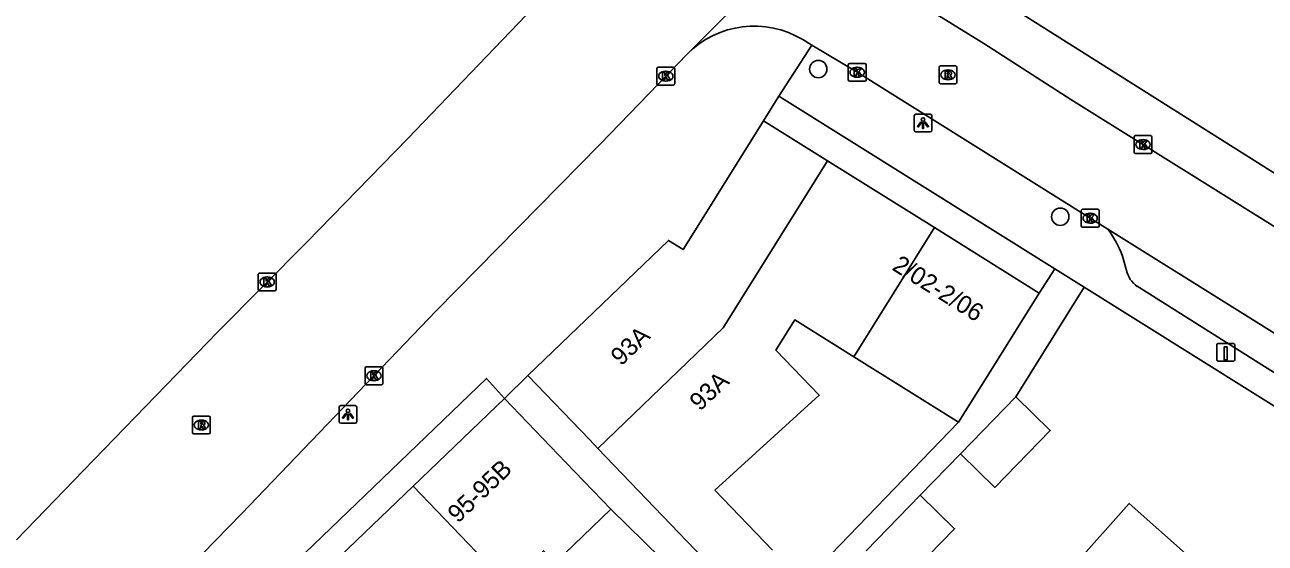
# Model space of a CAD drawing. Extents: x 162812 to 163818, y 381639 to 382470.
# Drawn here: x 162864.2 to 162934, y 382062.6 to 382091.8 of the extents above; entities that cross this region are included whole.
import ezdxf

# ---------------------------------------------------------------- set-up
doc = ezdxf.new("R2010")
doc.units = 0
for name, color, linetype in [('IMGEO_Boom', 7, 'Continuous'), ('IMGEO_Kolk', 7, 'Continuous'), ('IMGEO_Laadpaal', 7, 'Continuous'), ('IMGEO_Lichtpunt', 7, 'Continuous'), ('IMGEO_Pand', 7, 'Continuous'), ('IMGEO_Pand_nummerreeks', 7, 'Continuous'), ('IMGEO_Rijbaan_lokaal_gesloten', 7, 'Continuous'), ('IMGEO_Rijbaan_lokaal_open', 7, 'Continuous'), ('IMGEO_Rioolput', 7, 'Continuous'), ('IMGEO_Voetpad_open', 7, 'Continuous')]:
    doc.layers.add(name, color=color, linetype=linetype)

msp = doc.modelspace()

# ---------------------------------------------------------------- linework, layer by layer
at = {"layer": 'IMGEO_Boom'}
for centre in [(162908.838, 382089.261), (162922.463, 382080.955)]:
    msp.add_circle(centre, 0.489, dxfattribs=at)
at = {"layer": 'IMGEO_Kolk'}
for p, q in [((162899.753, 382088.437), (162899.753, 382089.289)), ((162899.828, 382089.363), (162900.68, 382089.363)), ((162900.754, 382089.289), (162900.754, 382088.437)), ((162910.528, 382088.656), (162910.528, 382089.508)), ((162910.603, 382089.582), (162911.455, 382089.582)), ((162911.016, 382089.362), (162911.041, 382089.362)), ((162911.529, 382089.508), (162911.529, 382088.656)), ((162900.264, 382088.583), (162900.239, 382088.583)), ((162900.241, 382089.143), (162900.266, 382089.143)), ((162911.455, 382088.582), (162910.603, 382088.582)), ((162911.039, 382088.802), (162911.014, 382088.802)), ((162900.68, 382088.363), (162899.828, 382088.363)), ((162926.622, 382084.59), (162926.622, 382085.442)), ((162926.697, 382085.516), (162927.549, 382085.516)), ((162927.11, 382085.296), (162927.135, 382085.296)), ((162927.623, 382085.442), (162927.623, 382084.59)), ((162927.549, 382084.516), (162926.697, 382084.516)), ((162927.133, 382084.736), (162927.108, 382084.736)), ((162923.645, 382080.445), (162923.645, 382081.297)), ((162923.72, 382081.371), (162924.572, 382081.371)), ((162924.133, 382081.151), (162924.158, 382081.151)), ((162924.646, 382081.297), (162924.646, 382080.445)), ((162924.572, 382080.371), (162923.72, 382080.371)), ((162924.156, 382080.591), (162924.131, 382080.591)), ((162877.309, 382076.861), (162877.309, 382077.713)), ((162877.384, 382077.787), (162878.236, 382077.787)), ((162877.797, 382077.567), (162877.822, 382077.567)), ((162878.31, 382077.713), (162878.31, 382076.861)), ((162878.236, 382076.787), (162877.384, 382076.787)), ((162877.82, 382077.007), (162877.795, 382077.007)), ((162883.397, 382072.505), (162884.249, 382072.505)), ((162883.322, 382071.579), (162883.322, 382072.431)), ((162883.81, 382072.285), (162883.835, 382072.285)), ((162884.323, 382072.431), (162884.323, 382071.579)), ((162884.249, 382071.505), (162883.397, 382071.505)), ((162883.833, 382071.725), (162883.808, 382071.725))]:
    msp.add_line(p, q, dxfattribs=at)
for points in [[(162899.753, 382088.437), (162899.753, 382089.289)], [(162899.828, 382089.363), (162900.68, 382089.363)], [(162900.754, 382089.289), (162900.754, 382088.437)], [(162910.528, 382088.656), (162910.528, 382089.508)], [(162910.603, 382089.582), (162911.455, 382089.582)], [(162910.849, 382089.282), (162910.972, 382089.282), (162910.972, 382089.131), (162911.102, 382089.282), (162911.266, 382089.282), (162911.12, 382089.131), (162911.273, 382088.882), (162911.121, 382088.882), (162911.036, 382089.046), (162910.972, 382088.979), (162910.972, 382088.882), (162910.849, 382088.882), (162910.849, 382089.282)], [(162911.529, 382089.508), (162911.529, 382088.656)], [(162900.074, 382089.063), (162900.197, 382089.063), (162900.197, 382088.912), (162900.327, 382089.063), (162900.491, 382089.063), (162900.345, 382088.912), (162900.498, 382088.663), (162900.346, 382088.663), (162900.261, 382088.827), (162900.197, 382088.76), (162900.197, 382088.663), (162900.074, 382088.663), (162900.074, 382089.063)], [(162911.455, 382088.582), (162910.603, 382088.582)], [(162900.68, 382088.363), (162899.828, 382088.363)], [(162926.622, 382084.59), (162926.622, 382085.442)], [(162926.697, 382085.516), (162927.549, 382085.516)], [(162926.943, 382085.216), (162927.066, 382085.216), (162927.066, 382085.065), (162927.196, 382085.216), (162927.36, 382085.216), (162927.214, 382085.065), (162927.367, 382084.816), (162927.215, 382084.816), (162927.13, 382084.98), (162927.066, 382084.913), (162927.066, 382084.816), (162926.943, 382084.816), (162926.943, 382085.216)], [(162927.623, 382085.442), (162927.623, 382084.59)], [(162927.549, 382084.516), (162926.697, 382084.516)], [(162923.645, 382080.445), (162923.645, 382081.297)], [(162923.72, 382081.371), (162924.572, 382081.371)], [(162923.966, 382081.071), (162924.089, 382081.071), (162924.089, 382080.92), (162924.219, 382081.071), (162924.383, 382081.071), (162924.237, 382080.92), (162924.39, 382080.671), (162924.238, 382080.671), (162924.153, 382080.835), (162924.089, 382080.768), (162924.089, 382080.671), (162923.966, 382080.671), (162923.966, 382081.071)], [(162924.646, 382081.297), (162924.646, 382080.445)], [(162924.572, 382080.371), (162923.72, 382080.371)], [(162877.309, 382076.861), (162877.309, 382077.713)], [(162877.384, 382077.787), (162878.236, 382077.787)], [(162877.63, 382077.487), (162877.753, 382077.487), (162877.753, 382077.336), (162877.883, 382077.487), (162878.047, 382077.487), (162877.901, 382077.336), (162878.054, 382077.087), (162877.902, 382077.087), (162877.817, 382077.251), (162877.753, 382077.184), (162877.753, 382077.087), (162877.63, 382077.087), (162877.63, 382077.487)], [(162878.31, 382077.713), (162878.31, 382076.861)], [(162878.236, 382076.787), (162877.384, 382076.787)], [(162883.397, 382072.505), (162884.249, 382072.505)], [(162883.322, 382071.579), (162883.322, 382072.431)], [(162883.643, 382072.205), (162883.766, 382072.205), (162883.766, 382072.054), (162883.896, 382072.205), (162884.06, 382072.205), (162883.914, 382072.054), (162884.067, 382071.805), (162883.915, 382071.805), (162883.83, 382071.969), (162883.766, 382071.902), (162883.766, 382071.805), (162883.643, 382071.805), (162883.643, 382072.205)], [(162884.323, 382072.431), (162884.323, 382071.579)], [(162884.249, 382071.505), (162883.397, 382071.505)]]:
    msp.add_lwpolyline(points, dxfattribs=at)
for centre, start, end in [((162899.83, 382089.287), 91.55205, 178.44795), ((162899.83, 382089.287), 91.55205, 178.44795), ((162900.678, 382089.287), 1.55205, 88.44795), ((162900.678, 382089.287), 1.55205, 88.44795), ((162910.605, 382089.506), 91.55205, 178.44795), ((162910.605, 382089.506), 91.55205, 178.44795), ((162911.453, 382089.506), 1.55205, 88.44795), ((162911.453, 382089.506), 1.55205, 88.44795), ((162910.605, 382088.658), 181.55205, 268.44795), ((162910.605, 382088.658), 181.55205, 268.44795), ((162911.453, 382088.658), 271.55205, 358.44795), ((162911.453, 382088.658), 271.55205, 358.44795), ((162899.83, 382088.439), 181.55205, 268.44795), ((162899.83, 382088.439), 181.55205, 268.44795), ((162900.678, 382088.439), 271.55205, 358.44795), ((162900.678, 382088.439), 271.55205, 358.44795), ((162926.699, 382085.44), 91.55205, 178.44795), ((162926.699, 382085.44), 91.55205, 178.44795), ((162927.547, 382085.44), 1.55205, 88.44795), ((162927.547, 382085.44), 1.55205, 88.44795), ((162926.699, 382084.592), 181.55205, 268.44795), ((162926.699, 382084.592), 181.55205, 268.44795), ((162927.547, 382084.592), 271.55205, 358.44795), ((162927.547, 382084.592), 271.55205, 358.44795), ((162923.722, 382081.295), 91.55205, 178.44795), ((162923.722, 382081.295), 91.55205, 178.44795), ((162924.57, 382081.295), 1.55205, 88.44795), ((162924.57, 382081.295), 1.55205, 88.44795), ((162923.722, 382080.447), 181.55205, 268.44795), ((162923.722, 382080.447), 181.55205, 268.44795), ((162924.57, 382080.447), 271.55205, 358.44795), ((162924.57, 382080.447), 271.55205, 358.44795), ((162877.386, 382077.711), 91.55205, 178.44795), ((162877.386, 382077.711), 91.55205, 178.44795), ((162878.234, 382077.711), 1.55205, 88.44795), ((162878.234, 382077.711), 1.55205, 88.44795), ((162877.386, 382076.863), 181.55205, 268.44795), ((162877.386, 382076.863), 181.55205, 268.44795), ((162878.234, 382076.863), 271.55205, 358.44795), ((162878.234, 382076.863), 271.55205, 358.44795), ((162883.399, 382072.429), 91.55205, 178.44795), ((162883.399, 382072.429), 91.55205, 178.44795), ((162884.247, 382072.429), 1.55205, 88.44795), ((162884.247, 382072.429), 1.55205, 88.44795), ((162883.399, 382071.581), 181.55205, 268.44795), ((162883.399, 382071.581), 181.55205, 268.44795), ((162884.247, 382071.581), 271.55205, 358.44795), ((162884.247, 382071.581), 271.55205, 358.44795)]:
    msp.add_arc(centre, 0.0765, start, end, dxfattribs=at)
for centre, major_axis, ratio, start_param, end_param in [((162911.015, 382089.082), (-0.387, 0.002), 0.722429, 4.712389, 7.853982), ((162911.04, 382089.082), (-0.39, 0.002), 0.717154, 1.570796, 4.712389), ((162900.24, 382088.863), (-0.387, 0.002), 0.722429, 4.712389, 7.853982), ((162900.265, 382088.863), (-0.39, 0.002), 0.717154, 1.570796, 4.712389), ((162927.109, 382085.016), (-0.387, 0.002), 0.722429, 4.712389, 7.853982), ((162927.134, 382085.016), (-0.39, 0.002), 0.717154, 1.570796, 4.712389), ((162924.132, 382080.871), (-0.387, 0.002), 0.722429, 4.712389, 7.853982), ((162924.157, 382080.871), (-0.39, 0.002), 0.717154, 1.570796, 4.712389), ((162877.796, 382077.287), (-0.387, 0.002), 0.722429, 4.712389, 7.853982), ((162877.821, 382077.287), (-0.39, 0.002), 0.717154, 1.570796, 4.712389), ((162883.809, 382072.005), (-0.387, 0.002), 0.722429, 4.712389, 7.853982), ((162883.834, 382072.005), (-0.39, 0.002), 0.717154, 1.570796, 4.712389)]:
    msp.add_ellipse(centre, major_axis=major_axis, ratio=ratio, start_param=start_param, end_param=end_param, dxfattribs=at)
at = {"layer": 'IMGEO_Laadpaal'}
for p, q in [((162931.28, 382073.737), (162931.28, 382072.896)), ((162931.28, 382073.737), (162931.28, 382072.896)), ((162932.196, 382073.821), (162931.355, 382073.821)), ((162932.196, 382073.821), (162931.355, 382073.821)), ((162932.28, 382072.905), (162932.28, 382073.746)), ((162932.28, 382072.905), (162932.28, 382073.746)), ((162931.364, 382072.821), (162932.205, 382072.821)), ((162931.364, 382072.821), (162932.205, 382072.821))]:
    msp.add_line(p, q, dxfattribs=at)
msp.add_lwpolyline([(162931.695, 382073.634), (162931.855, 382073.634), (162931.855, 382072.901), (162931.695, 382072.901), (162931.695, 382073.634)], dxfattribs=at)
for centre, start, end in [((162931.358, 382073.743), 92.4484, 184.28452), ((162931.358, 382073.743), 92.4484, 184.28452), ((162932.202, 382073.743), 2.4484, 94.28452), ((162932.202, 382073.743), 2.4484, 94.28452), ((162931.358, 382072.899), 182.4484, 274.28452), ((162931.358, 382072.899), 182.4484, 274.28452), ((162932.202, 382072.899), 272.4484, 4.28452), ((162932.202, 382072.899), 272.4484, 4.28452)]:
    msp.add_arc(centre, 0.0779, start, end, dxfattribs=at)
at = {"layer": 'IMGEO_Lichtpunt'}
for p, q in [((162914.237, 382086.624), (162914.237, 382085.817)), ((162914.237, 382086.624), (162914.237, 382085.817)), ((162915.139, 382086.719), (162914.331, 382086.719)), ((162915.139, 382086.719), (162914.331, 382086.719)), ((162915.233, 382085.817), (162915.233, 382086.624)), ((162915.233, 382085.817), (162915.233, 382086.624)), ((162914.331, 382085.723), (162915.139, 382085.723)), ((162914.331, 382085.723), (162915.139, 382085.723)), ((162881.857, 382070.233), (162881.857, 382069.426)), ((162881.857, 382070.233), (162881.857, 382069.426)), ((162882.759, 382070.328), (162881.951, 382070.328)), ((162882.759, 382070.328), (162881.951, 382070.328)), ((162882.853, 382069.426), (162882.853, 382070.233)), ((162882.853, 382069.426), (162882.853, 382070.233)), ((162881.951, 382069.332), (162882.759, 382069.332)), ((162881.951, 382069.332), (162882.759, 382069.332))]:
    msp.add_line(p, q, dxfattribs=at)
for points in [[(162914.611, 382086.288), (162914.65, 382086.26), (162914.462, 382085.998), (162914.424, 382086.025), (162914.611, 382086.288)], [(162914.713, 382086.24), (162914.76, 382086.24), (162914.76, 382085.918), (162914.713, 382085.918), (162914.713, 382086.24)], [(162914.823, 382086.26), (162914.861, 382086.287), (162915.048, 382086.025), (162915.009, 382085.997), (162914.823, 382086.26)], [(162882.231, 382069.897), (162882.27, 382069.869), (162882.082, 382069.607), (162882.044, 382069.634), (162882.231, 382069.897)], [(162882.333, 382069.849), (162882.38, 382069.849), (162882.38, 382069.527), (162882.333, 382069.527), (162882.333, 382069.849)], [(162882.443, 382069.869), (162882.481, 382069.896), (162882.668, 382069.634), (162882.629, 382069.606), (162882.443, 382069.869)]]:
    msp.add_lwpolyline(points, dxfattribs=at)
for centre in [(162914.736, 382086.422), (162882.356, 382070.031)]:
    msp.add_circle(centre, 0.0994, dxfattribs=at)
for centre, start, end in [((162914.331, 382086.624), 90, 180), ((162914.331, 382086.624), 90, 180), ((162915.139, 382086.624), 0, 90), ((162915.139, 382086.624), 0, 90), ((162914.331, 382085.817), 180, 270), ((162914.331, 382085.817), 180, 270), ((162915.139, 382085.817), 270, 0), ((162915.139, 382085.817), 270, 360), ((162881.951, 382070.233), 90, 180), ((162881.951, 382070.233), 90, 180), ((162882.759, 382070.233), 0, 90), ((162882.759, 382070.233), 0, 90), ((162881.951, 382069.426), 180, 270), ((162881.951, 382069.426), 180, 270), ((162882.759, 382069.426), 270, 0), ((162882.759, 382069.426), 270, 360)]:
    msp.add_arc(centre, 0.0946, start, end, dxfattribs=at)
at = {"layer": 'IMGEO_Pand'}
for points in [[(162892.487, 382072.025), (162900.4, 382079.622), (162901.229, 382079.105), (162901.639, 382079.762), (162905.751, 382086.349)], [(162909.358, 382084.098), (162905.751, 382086.349)], [(162909.358, 382084.098), (162903.491, 382074.699), (162896.427, 382067.921)], [(162915.374, 382080.343), (162909.358, 382084.098)], [(162910.835, 382073.072), (162915.374, 382080.343)], [(162921.275, 382076.659), (162915.374, 382080.343)], [(162916.736, 382069.389), (162918.627, 382072.418), (162921.275, 382076.659)], [(162906.255, 382062.194), (162903.019, 382065.565), (162908.892, 382070.914), (162906.456, 382073.449), (162907.515, 382075.145), (162910.835, 382073.072)], [(162916.736, 382069.389), (162910.835, 382073.072)], [(162892.487, 382072.025), (162895.95, 382068.418), (162896.427, 382067.921)], [(162891.17, 382070.73), (162886.023, 382065.789)], [(162897.155, 382064.496), (162894.632, 382067.123), (162891.17, 382070.73)], [(162919.966, 382070.816), (162916.84, 382067.605)], [(162916.84, 382067.605), (162918.775, 382065.722), (162921.901, 382068.932), (162919.966, 382070.816)], [(162896.427, 382067.921), (162899.62, 382064.594), (162902.826, 382061.254), (162904.001, 382060.03)], [(162886.023, 382065.789), (162880.986, 382060.954)], [(162891.354, 382060.236), (162886.023, 382065.789)], [(162914.581, 382065.285), (162911.527, 382062.148)], [(162913.545, 382060.35), (162916.515, 382063.401), (162914.581, 382065.285)], [(162927.657, 382055.895), (162931.512, 382060.22), (162926.343, 382064.827), (162923.016, 382061.095), (162922.488, 382060.502)], [(162891.354, 382060.236), (162893.363, 382062.165), (162894.018, 382061.484), (162897.155, 382064.496)]]:
    msp.add_lwpolyline(points, dxfattribs=at)
at = {"layer": 'IMGEO_Rijbaan_lokaal_gesloten'}
for points in [[(162863.695, 382062.767), (162867.469, 382066.672), (162875.028, 382074.484), (162880.038, 382079.529), (162885.738, 382085.353), (162892.398, 382092.286), (162897.408, 382097.47), (162899.437, 382099.408), (162901.496, 382101.566)], [(162858.156, 382045.535), (162863.261, 382050.801), (162876.36, 382064.246), (162887.329, 382075.655), (162896.559, 382085.045), (162901.469, 382090.121)]]:
    msp.add_lwpolyline(points, dxfattribs=at)
msp.add_arc((162994.421, 381998.82), 130.292, 128.03083, 135.51329, dxfattribs=at)
at = {"layer": 'IMGEO_Rijbaan_lokaal_open'}
for points in [[(162999.338, 382035.896), (162980.876, 382048.976), (162972.946, 382054.612), (162964.986, 382060.117), (162957.956, 382065.153), (162955.06, 382067.225), (162953.532, 382068.186), (162947.68, 382072.11), (162941.476, 382076.103), (162935.644, 382079.686), (162923.06, 382087.554), (162918.151, 382090.703), (162915.515, 382092.326), (162915.051, 382092.68)], [(162908.476, 382090.613), (162907.961, 382090.921)], [(162925.141, 382080.252), (162924.094, 382080.905), (162911.032, 382089.081), (162908.476, 382090.613)], [(162940.646, 382070.58), (162925.141, 382080.252)]]:
    msp.add_lwpolyline(points, dxfattribs=at)
msp.add_arc((162905.227, 382086.363), 5.315, 59.0454, 135.00472, dxfattribs=at)
at = {"layer": 'IMGEO_Rioolput'}
for p, q in [((162915.637, 382088.512), (162915.637, 382089.364)), ((162915.712, 382089.438), (162916.564, 382089.438)), ((162916.638, 382089.364), (162916.638, 382088.512)), ((162916.148, 382088.658), (162916.123, 382088.658)), ((162916.125, 382089.218), (162916.15, 382089.218)), ((162916.564, 382088.438), (162915.712, 382088.438)), ((162873.683, 382069.736), (162874.535, 382069.736)), ((162873.608, 382068.81), (162873.608, 382069.662)), ((162874.096, 382069.516), (162874.121, 382069.516)), ((162874.609, 382069.662), (162874.609, 382068.81)), ((162874.535, 382068.736), (162873.683, 382068.736)), ((162874.119, 382068.956), (162874.094, 382068.956))]:
    msp.add_line(p, q, dxfattribs=at)
for points in [[(162915.637, 382088.512), (162915.637, 382089.364)], [(162915.712, 382089.438), (162916.564, 382089.438)], [(162916.638, 382089.364), (162916.638, 382088.512)], [(162916.226, 382089.136), (162915.974, 382089.138), (162915.974, 382088.738)], [(162915.974, 382088.738), (162916.098, 382088.738), (162916.098, 382088.9), (162916.109, 382088.9)], [(162916.152, 382089.057), (162916.098, 382089.057), (162916.098, 382088.976)], [(162916.098, 382088.976), (162916.15, 382088.976)], [(162916.156, 382088.871), (162916.227, 382088.738), (162916.367, 382088.738), (162916.302, 382088.864)], [(162916.564, 382088.438), (162915.712, 382088.438)], [(162873.683, 382069.736), (162874.535, 382069.736)], [(162873.608, 382068.81), (162873.608, 382069.662)], [(162874.197, 382069.434), (162873.945, 382069.436), (162873.945, 382069.036)], [(162873.945, 382069.036), (162874.069, 382069.036), (162874.069, 382069.198), (162874.08, 382069.198)], [(162874.123, 382069.355), (162874.069, 382069.355), (162874.069, 382069.274)], [(162874.069, 382069.274), (162874.121, 382069.274)], [(162874.127, 382069.169), (162874.198, 382069.036), (162874.338, 382069.036), (162874.273, 382069.162)], [(162874.609, 382069.662), (162874.609, 382068.81)], [(162874.535, 382068.736), (162873.683, 382068.736)]]:
    msp.add_lwpolyline(points, dxfattribs=at)
for centre, radius, start, end in [((162915.714, 382089.362), 0.0765, 91.55205, 178.44795), ((162915.714, 382089.362), 0.0765, 91.55205, 178.44795), ((162916.562, 382089.362), 0.0765, 1.55205, 88.44795), ((162916.562, 382089.362), 0.0765, 1.55205, 88.44795), ((162916.108, 382088.847), 0.0533, 26.02933, 88.69889), ((162916.134, 382089.165), 0.19, 274.7715, 282.96867), ((162916.158, 382088.961), 0.0964, 77.00612, 93.18647), ((162916.172, 382089.018), 0.0378, 276.66336, 79.67722), ((162916.225, 382089.026), 0.109, 350.36119, 89.41601), ((162916.223, 382089.026), 0.112, 277.58423, 350.98172), ((162916.207, 382088.811), 0.108, 29.51342, 73.79051), ((162915.714, 382088.514), 0.0765, 181.55205, 268.44795), ((162915.714, 382088.514), 0.0765, 181.55205, 268.44795), ((162916.562, 382088.514), 0.0765, 271.55205, 358.44795), ((162916.562, 382088.514), 0.0765, 271.55205, 358.44795), ((162873.685, 382069.66), 0.0765, 91.55205, 178.44795), ((162873.685, 382069.66), 0.0765, 91.55205, 178.44795), ((162874.533, 382069.66), 0.0765, 1.55205, 88.44795), ((162874.533, 382069.66), 0.0765, 1.55205, 88.44795), ((162874.079, 382069.145), 0.0533, 26.02933, 88.69889), ((162874.105, 382069.463), 0.19, 274.7715, 282.96867), ((162874.129, 382069.259), 0.0964, 77.00612, 93.18647), ((162874.143, 382069.316), 0.0378, 276.66336, 79.67722), ((162874.196, 382069.324), 0.109, 350.36119, 89.41601), ((162874.194, 382069.324), 0.112, 277.58423, 350.98172), ((162874.178, 382069.109), 0.108, 29.51342, 73.79051), ((162873.685, 382068.812), 0.0765, 181.55205, 268.44795), ((162873.685, 382068.812), 0.0765, 181.55205, 268.44795), ((162874.533, 382068.812), 0.0765, 271.55205, 358.44795), ((162874.533, 382068.812), 0.0765, 271.55205, 358.44795)]:
    msp.add_arc(centre, radius, start, end, dxfattribs=at)
for centre, major_axis, ratio, start_param, end_param in [((162916.124, 382088.938), (-0.387, 0.002), 0.722429, 4.712389, 7.853982), ((162916.149, 382088.938), (-0.39, 0.002), 0.717154, 1.570796, 4.712389), ((162874.095, 382069.236), (-0.387, 0.002), 0.722429, 4.712389, 7.853982), ((162874.12, 382069.236), (-0.39, 0.002), 0.717154, 1.570796, 4.712389)]:
    msp.add_ellipse(centre, major_axis=major_axis, ratio=ratio, start_param=start_param, end_param=end_param, dxfattribs=at)
at = {"layer": 'IMGEO_Voetpad_open'}
for points in [[(162917.77, 382093.992), (162952.869, 382071.831), (162963.101, 382064.851), (162998.912, 382039.447)], [(162906.62, 382087.736), (162908.476, 382090.613)], [(162905.751, 382086.349), (162906.62, 382087.736)], [(162906.62, 382087.736), (162922.158, 382078.024)], [(162925.959, 382078.74), (162926.186, 382077.928)], [(162922.158, 382078.024), (162921.275, 382076.659)], [(162922.158, 382078.024), (162923.812, 382076.99)], [(162923.812, 382076.99), (162919.966, 382070.816)], [(162923.812, 382076.99), (162939.702, 382067.058)], [(162926.781, 382077.038), (162936.747, 382070.764)], [(162859.922, 382042.828), (162890.165, 382071.854), (162891.17, 382070.73)], [(162891.17, 382070.73), (162892.487, 382072.025)], [(162908.012, 382060.363), (162916.736, 382069.389)], [(162916.84, 382067.605), (162914.581, 382065.285)], [(162897.155, 382064.496), (162904.678, 382057.121), (162902.413, 382054.832)]]:
    msp.add_lwpolyline(points, dxfattribs=at)
for centre, radius, start, end in [((162920.199, 382076.601), 6.145, 20.37258, 36.45466), ((162927.702, 382078.297), 1.56, 193.6957, 233.83287)]:
    msp.add_arc(centre, radius, start, end, dxfattribs=at)

# ---------------------------------------------------------------- texts
at = {"layer": 'IMGEO_Pand_nummerreeks'}
for s, rotation, p in [('2/02-2/06', 328.02781, (162912.937, 382077.998)), ('93A', 43.83282, (162897.737, 382072.518)), ('93A', 43.61928, (162902.173, 382069.976)), ('95-95B', 43.83153, (162888.555, 382063.674))]:
    msp.add_text(s, height=1, rotation=rotation, dxfattribs=at).set_placement(p)

doc.saveas('drawing.dxf')
